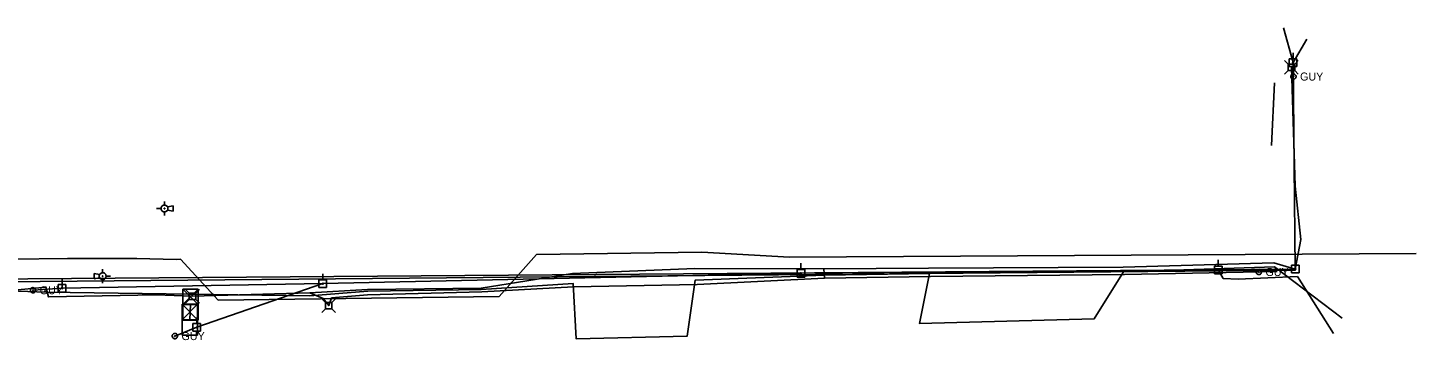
# Model space of a CAD drawing. Extents: x 600849 to 606371, y 330010 to 403088.
# Drawn here: x 603297 to 603965, y 392900 to 393050 of the extents above; entities that cross this region are included whole.
import ezdxf

# ---------------------------------------------------------------- set-up
doc = ezdxf.new("R2010")
doc.units = 0
for name, color, linetype in [('E_RR_Utility', 7, 'Continuous'), ('E_SIG', 7, 'Continuous'), ('E_UTL_AG_Bold', 7, 'Continuous'), ('E_UTL_E_UG', 7, 'Continuous'), ('E_UTL_EGuyWire', 7, 'Continuous'), ('E_UTL_EPowerPole', 7, 'Continuous'), ('E_UTL_FO_UG', 7, 'Continuous'), ('E_UTL_G_UG', 7, 'Continuous'), ('E_UTL_Overhead', 7, 'Continuous'), ('E_UTL_T_UG', 7, 'Continuous'), ('E_UTL_TV_UG', 7, 'Continuous')]:
    doc.layers.add(name, color=color, linetype=linetype)

msp = doc.modelspace()

# ---------------------------------------------------------------- linework, layer by layer
at = {"layer": 'E_RR_Utility'}
for points in [[(603360.8, 392963.19), (603358.62, 392963.19)], [(603364.1, 392963.19), (603364.07, 392963.5), (603363.98, 392963.8), (603363.83, 392964.08), (603363.64, 392964.33), (603363.4, 392964.54), (603363.13, 392964.69), (603362.84, 392964.79), (603362.52, 392964.84), (603362.21, 392964.82), (603361.91, 392964.75), (603361.62, 392964.62), (603361.37, 392964.44), (603361.15, 392964.21), (603360.98, 392963.95), (603360.86, 392963.66), (603360.8, 392963.35), (603360.8, 392963.03), (603360.86, 392962.73), (603360.98, 392962.44), (603361.15, 392962.17), (603361.37, 392961.94), (603361.62, 392961.76), (603361.91, 392961.63), (603362.21, 392961.56), (603362.52, 392961.54), (603362.84, 392961.59), (603363.13, 392961.69), (603363.4, 392961.85), (603363.64, 392962.05), (603363.83, 392962.3), (603363.98, 392962.58), (603364.07, 392962.88), (603364.1, 392963.19)], [(603362.61, 392963.19), (603362.61, 392963.22), (603362.6, 392963.25), (603362.59, 392963.28), (603362.57, 392963.3), (603362.54, 392963.33), (603362.51, 392963.34), (603362.49, 392963.35), (603362.45, 392963.36), (603362.42, 392963.35), (603362.39, 392963.35), (603362.36, 392963.33), (603362.34, 392963.32), (603362.32, 392963.29), (603362.3, 392963.27), (603362.29, 392963.24), (603362.28, 392963.21), (603362.28, 392963.18), (603362.29, 392963.14), (603362.3, 392963.12), (603362.32, 392963.09), (603362.34, 392963.07), (603362.36, 392963.05), (603362.39, 392963.04), (603362.42, 392963.03), (603362.45, 392963.03), (603362.49, 392963.03), (603362.51, 392963.04), (603362.54, 392963.06), (603362.57, 392963.08), (603362.59, 392963.1), (603362.6, 392963.13), (603362.61, 392963.16), (603362.61, 392963.19)], [(603362.45, 392964.84), (603362.45, 392966.49)], [(603362.45, 392959.89), (603362.45, 392961.54)], [(603363.91, 392963.95), (603366.57, 392964.51)], [(603366.57, 392961.87), (603363.91, 392962.43)], [(603366.57, 392964.51), (603366.57, 392961.87)], [(603332.7, 392934), (603332.7, 392932.35)], [(603328.57, 392929.38), (603328.57, 392932.02)], [(603328.57, 392932.02), (603331.23, 392931.46)], [(603331.23, 392929.93), (603328.57, 392929.38)], [(603331.05, 392930.7), (603331.08, 392930.39), (603331.16, 392930.08), (603331.31, 392929.81), (603331.5, 392929.56), (603331.74, 392929.35), (603332.01, 392929.2), (603332.31, 392929.09), (603332.62, 392929.05), (603332.93, 392929.06), (603333.24, 392929.14), (603333.52, 392929.27), (603333.78, 392929.45), (603333.99, 392929.68), (603334.16, 392929.94), (603334.28, 392930.23), (603334.34, 392930.54), (603334.34, 392930.85), (603334.28, 392931.16), (603334.16, 392931.45), (603333.99, 392931.72), (603333.78, 392931.94), (603333.52, 392932.13), (603333.24, 392932.26), (603332.93, 392932.33), (603332.62, 392932.35), (603332.31, 392932.3), (603332.01, 392932.2), (603331.74, 392932.04), (603331.5, 392931.84), (603331.31, 392931.59), (603331.16, 392931.31), (603331.08, 392931.01), (603331.05, 392930.7)], [(603332.53, 392930.7), (603332.53, 392930.67), (603332.54, 392930.64), (603332.56, 392930.61), (603332.58, 392930.58), (603332.6, 392930.56), (603332.63, 392930.55), (603332.66, 392930.54), (603332.69, 392930.53), (603332.72, 392930.53), (603332.75, 392930.54), (603332.78, 392930.55), (603332.8, 392930.57), (603332.83, 392930.6), (603332.84, 392930.62), (603332.85, 392930.65), (603332.86, 392930.68), (603332.86, 392930.71), (603332.85, 392930.74), (603332.84, 392930.77), (603332.83, 392930.8), (603332.8, 392930.82), (603332.78, 392930.84), (603332.75, 392930.85), (603332.72, 392930.86), (603332.69, 392930.86), (603332.66, 392930.86), (603332.63, 392930.85), (603332.6, 392930.83), (603332.58, 392930.81), (603332.56, 392930.79), (603332.54, 392930.76), (603332.53, 392930.73), (603332.53, 392930.7)], [(603332.7, 392929.05), (603332.7, 392927.4)], [(603334.35, 392930.7), (603336.52, 392930.7)]]:
    msp.add_lwpolyline(points, dxfattribs=at)
at = {"layer": 'E_SIG'}
for points in [[(603371.24, 392924.47), (603378.66, 392924.47)], [(603371.24, 392909.62), (603371.24, 392924.47)], [(603378.66, 392917.05), (603371.24, 392924.47)], [(603378.66, 392924.47), (603371.24, 392917.05)], [(603378.66, 392924.47), (603378.66, 392909.62)], [(603370.92, 392917.18), (603378.35, 392917.18)], [(603370.92, 392902.33), (603370.92, 392917.18)], [(603378.35, 392909.76), (603370.92, 392917.18)], [(603378.35, 392917.18), (603370.92, 392909.76)], [(603371.24, 392917.05), (603378.66, 392917.05)], [(603374.95, 392917.05), (603374.95, 392917.05)], [(603378.35, 392917.18), (603378.35, 392902.33)], [(603370.92, 392909.76), (603378.35, 392909.76)], [(603378.66, 392909.62), (603371.24, 392909.62)], [(603374.63, 392909.76), (603374.63, 392909.76)], [(603378.35, 392902.33), (603370.92, 392902.33)]]:
    msp.add_lwpolyline(points, dxfattribs=at)
at = {"layer": 'E_UTL_AG_Bold'}
for points in [[(603902.95, 393032.62), (603901.2, 393034.37)], [(603906.05, 393032.62), (603907.8, 393034.37)], [(603902.95, 393029.52), (603901.2, 393027.77)], [(603906.05, 393032.62), (603902.95, 393032.62)], [(603902.95, 393032.62), (603902.95, 393029.52)], [(603902.95, 393029.52), (603906.05, 393029.52)], [(603906.05, 393029.52), (603906.05, 393032.62)], [(603906.05, 393029.52), (603907.8, 393027.77)], [(603374.36, 392922.55), (603372.6, 392924.31)], [(603377.45, 392922.55), (603374.36, 392922.55)], [(603374.36, 392922.55), (603374.36, 392919.46)], [(603377.45, 392922.55), (603379.2, 392924.31)], [(603377.45, 392919.46), (603377.45, 392922.55)], [(603374.36, 392919.46), (603372.6, 392917.71)], [(603374.36, 392919.46), (603377.45, 392919.46)], [(603377.45, 392919.46), (603379.2, 392917.71)], [(603439.88, 392918.08), (603438.13, 392919.83)], [(603439.88, 392914.98), (603438.13, 392913.23)], [(603442.98, 392918.08), (603439.88, 392918.08)], [(603439.88, 392918.08), (603439.88, 392914.98)], [(603439.88, 392914.98), (603442.98, 392914.98)], [(603442.98, 392918.08), (603444.73, 392919.83)], [(603442.98, 392914.98), (603442.98, 392918.08)], [(603442.98, 392914.98), (603444.73, 392913.23)]]:
    msp.add_lwpolyline(points, dxfattribs=at)
at = {"layer": 'E_UTL_E_UG'}
for points in [[(603906.35, 392934.07), (603905.3, 393033.28)], [(603869.29, 392933.72), (603871.66, 392929.58), (603878.81, 392929.25), (603907.37, 392930.53)], [(603924.74, 392903.16), (603907.37, 392930.53)], [(603374.63, 392909.76), (603374.95, 392917.05)]]:
    msp.add_lwpolyline(points, dxfattribs=at)
at = {"layer": 'E_UTL_EGuyWire'}
for p, q in [((603905.43, 393026.59), (603905.3, 393033.28)), ((603299.21, 392923.9), (603313.22, 392924.87)), ((603367.4, 392901.9), (603378.02, 392906.12))]:
    msp.add_line(p, q, dxfattribs=at)
for points in [[(603906.71, 393026.59), (603906.69, 393026.84), (603906.62, 393027.07), (603906.51, 393027.29), (603906.36, 393027.48), (603906.17, 393027.64), (603905.96, 393027.76), (603905.73, 393027.84), (603905.49, 393027.88), (603905.24, 393027.87), (603905.01, 393027.81), (603904.79, 393027.71), (603904.59, 393027.56), (603904.42, 393027.39), (603904.29, 393027.18), (603904.2, 393026.96), (603904.15, 393026.72), (603904.15, 393026.47), (603904.2, 393026.23), (603904.29, 393026.01), (603904.42, 393025.8), (603904.59, 393025.63), (603904.79, 393025.48), (603905.01, 393025.38), (603905.24, 393025.32), (603905.49, 393025.31), (603905.73, 393025.35), (603905.96, 393025.43), (603906.17, 393025.55), (603906.36, 393025.71), (603906.51, 393025.9), (603906.62, 393026.12), (603906.69, 393026.35), (603906.71, 393026.59)], [(603905.59, 393026.59), (603905.58, 393026.63), (603905.58, 393026.65), (603905.56, 393026.68), (603905.54, 393026.71), (603905.52, 393026.73), (603905.49, 393026.74), (603905.47, 393026.75), (603905.43, 393026.76), (603905.4, 393026.75), (603905.37, 393026.75), (603905.35, 393026.73), (603905.32, 393026.72), (603905.3, 393026.69), (603905.28, 393026.67), (603905.27, 393026.64), (603905.27, 393026.61), (603905.27, 393026.58), (603905.27, 393026.55), (603905.28, 393026.52), (603905.3, 393026.5), (603905.32, 393026.47), (603905.35, 393026.46), (603905.37, 393026.44), (603905.4, 393026.44), (603905.43, 393026.43), (603905.47, 393026.44), (603905.49, 393026.45), (603905.52, 393026.46), (603905.54, 393026.48), (603905.56, 393026.51), (603905.58, 393026.54), (603905.58, 393026.56), (603905.59, 393026.59)], [(603890.07, 392932.69), (603890.05, 392932.93), (603889.98, 392933.17), (603889.87, 392933.38), (603889.72, 392933.58), (603889.53, 392933.74), (603889.32, 392933.86), (603889.09, 392933.94), (603888.85, 392933.97), (603888.61, 392933.96), (603888.37, 392933.9), (603888.15, 392933.8), (603887.95, 392933.66), (603887.78, 392933.48), (603887.65, 392933.28), (603887.56, 392933.05), (603887.51, 392932.81), (603887.51, 392932.57), (603887.56, 392932.33), (603887.65, 392932.1), (603887.78, 392931.9), (603887.95, 392931.72), (603888.15, 392931.58), (603888.37, 392931.48), (603888.61, 392931.42), (603888.85, 392931.41), (603889.09, 392931.44), (603889.32, 392931.52), (603889.53, 392931.65), (603889.72, 392931.81), (603889.87, 392932), (603889.98, 392932.21), (603890.05, 392932.45), (603890.07, 392932.69)], [(603888.95, 392932.69), (603888.95, 392932.72), (603888.94, 392932.75), (603888.92, 392932.78), (603888.9, 392932.8), (603888.88, 392932.82), (603888.85, 392932.84), (603888.83, 392932.85), (603888.8, 392932.85), (603888.77, 392932.85), (603888.74, 392932.84), (603888.71, 392932.83), (603888.68, 392932.81), (603888.66, 392932.79), (603888.65, 392932.76), (603888.63, 392932.74), (603888.63, 392932.71), (603888.63, 392932.68), (603888.63, 392932.65), (603888.65, 392932.62), (603888.66, 392932.59), (603888.68, 392932.57), (603888.71, 392932.55), (603888.74, 392932.54), (603888.77, 392932.53), (603888.8, 392932.53), (603888.83, 392932.54), (603888.85, 392932.55), (603888.88, 392932.56), (603888.9, 392932.58), (603888.92, 392932.6), (603888.94, 392932.63), (603888.95, 392932.66), (603888.95, 392932.69)], [(603300.49, 392923.9), (603300.47, 392924.15), (603300.4, 392924.38), (603300.29, 392924.6), (603300.14, 392924.79), (603299.95, 392924.95), (603299.74, 392925.07), (603299.51, 392925.15), (603299.27, 392925.19), (603299.02, 392925.17), (603298.79, 392925.12), (603298.57, 392925.02), (603298.37, 392924.87), (603298.2, 392924.7), (603298.07, 392924.49), (603297.98, 392924.27), (603297.93, 392924.03), (603297.93, 392923.78), (603297.98, 392923.54), (603298.07, 392923.32), (603298.2, 392923.11), (603298.37, 392922.93), (603298.57, 392922.79), (603298.79, 392922.69), (603299.02, 392922.63), (603299.27, 392922.62), (603299.51, 392922.66), (603299.74, 392922.74), (603299.95, 392922.86), (603300.14, 392923.02), (603300.29, 392923.21), (603300.4, 392923.43), (603300.47, 392923.66), (603300.49, 392923.9)], [(603299.37, 392923.9), (603299.36, 392923.93), (603299.36, 392923.96), (603299.34, 392923.99), (603299.32, 392924.01), (603299.3, 392924.03), (603299.27, 392924.05), (603299.25, 392924.06), (603299.22, 392924.06), (603299.18, 392924.06), (603299.15, 392924.06), (603299.13, 392924.04), (603299.1, 392924.03), (603299.08, 392924), (603299.06, 392923.98), (603299.05, 392923.95), (603299.05, 392923.92), (603299.05, 392923.89), (603299.05, 392923.86), (603299.06, 392923.83), (603299.08, 392923.8), (603299.1, 392923.78), (603299.13, 392923.77), (603299.15, 392923.75), (603299.18, 392923.75), (603299.22, 392923.74), (603299.25, 392923.75), (603299.27, 392923.76), (603299.3, 392923.77), (603299.32, 392923.79), (603299.34, 392923.82), (603299.36, 392923.84), (603299.36, 392923.87), (603299.37, 392923.9)], [(603368.68, 392901.9), (603368.66, 392902.14), (603368.59, 392902.37), (603368.48, 392902.59), (603368.33, 392902.78), (603368.14, 392902.94), (603367.93, 392903.06), (603367.7, 392903.14), (603367.46, 392903.18), (603367.22, 392903.17), (603366.98, 392903.11), (603366.76, 392903.01), (603366.56, 392902.87), (603366.39, 392902.69), (603366.26, 392902.48), (603366.17, 392902.26), (603366.12, 392902.02), (603366.12, 392901.77), (603366.17, 392901.53), (603366.26, 392901.31), (603366.39, 392901.1), (603366.56, 392900.93), (603366.76, 392900.78), (603366.98, 392900.68), (603367.22, 392900.63), (603367.46, 392900.61), (603367.7, 392900.65), (603367.93, 392900.73), (603368.14, 392900.85), (603368.33, 392901.01), (603368.48, 392901.2), (603368.59, 392901.42), (603368.66, 392901.65), (603368.68, 392901.9)], [(603367.56, 392901.9), (603367.56, 392901.93), (603367.55, 392901.96), (603367.54, 392901.98), (603367.52, 392902.01), (603367.49, 392902.03), (603367.47, 392902.04), (603367.44, 392902.05), (603367.41, 392902.06), (603367.38, 392902.05), (603367.35, 392902.05), (603367.32, 392902.04), (603367.3, 392902.02), (603367.27, 392902), (603367.26, 392901.97), (603367.25, 392901.94), (603367.24, 392901.91), (603367.24, 392901.88), (603367.25, 392901.85), (603367.26, 392901.82), (603367.27, 392901.8), (603367.3, 392901.77), (603367.32, 392901.76), (603367.35, 392901.74), (603367.38, 392901.74), (603367.41, 392901.74), (603367.44, 392901.74), (603367.47, 392901.75), (603367.49, 392901.77), (603367.52, 392901.79), (603367.54, 392901.81), (603367.55, 392901.84), (603367.56, 392901.87), (603367.56, 392901.9)]]:
    msp.add_lwpolyline(points, dxfattribs=at)
at = {"layer": 'E_UTL_EPowerPole'}
for points in [[(603907.11, 393035.13), (603903.42, 393035.13)], [(603903.42, 393035.13), (603903.42, 393031.44)], [(603905.26, 393035.13), (603905.26, 393038.04)], [(603907.11, 393031.44), (603907.11, 393035.13)], [(603903.42, 393031.44), (603907.11, 393031.44)], [(603905.53, 393033.28), (603905.53, 393033.33), (603905.52, 393033.37), (603905.5, 393033.41), (603905.47, 393033.45), (603905.43, 393033.48), (603905.4, 393033.5), (603905.35, 393033.52), (603905.31, 393033.52), (603905.26, 393033.52), (603905.22, 393033.51), (603905.18, 393033.49), (603905.14, 393033.47), (603905.11, 393033.43), (603905.08, 393033.39), (603905.07, 393033.35), (603905.06, 393033.31), (603905.06, 393033.26), (603905.07, 393033.22), (603905.08, 393033.18), (603905.11, 393033.14), (603905.14, 393033.1), (603905.18, 393033.08), (603905.22, 393033.06), (603905.26, 393033.05), (603905.31, 393033.05), (603905.35, 393033.05), (603905.4, 393033.07), (603905.43, 393033.09), (603905.47, 393033.12), (603905.5, 393033.16), (603905.52, 393033.2), (603905.53, 393033.24), (603905.53, 393033.28)], [(603670.36, 392933.95), (603666.67, 392933.95)], [(603666.67, 392933.95), (603666.67, 392930.26)], [(603668.52, 392933.95), (603668.52, 392936.86)], [(603670.36, 392930.26), (603670.36, 392933.95)], [(603871.1, 392935.56), (603867.41, 392935.56)], [(603867.41, 392935.56), (603867.41, 392931.87)], [(603869.53, 392933.72), (603869.52, 392933.76), (603869.51, 392933.81), (603869.49, 392933.85), (603869.46, 392933.88), (603869.43, 392933.91), (603869.39, 392933.93), (603869.34, 392933.95), (603869.3, 392933.96), (603869.25, 392933.95), (603869.21, 392933.94), (603869.17, 392933.92), (603869.13, 392933.9), (603869.1, 392933.87), (603869.08, 392933.83), (603869.06, 392933.79), (603869.05, 392933.74), (603869.05, 392933.7), (603869.06, 392933.65), (603869.08, 392933.61), (603869.1, 392933.57), (603869.13, 392933.54), (603869.17, 392933.51), (603869.21, 392933.49), (603869.25, 392933.48), (603869.3, 392933.48), (603869.34, 392933.49), (603869.39, 392933.5), (603869.43, 392933.52), (603869.46, 392933.55), (603869.49, 392933.59), (603869.51, 392933.63), (603869.52, 392933.67), (603869.53, 392933.72)], [(603869.26, 392935.56), (603869.26, 392938.47)], [(603871.1, 392931.87), (603871.1, 392935.56)], [(603908.16, 392935.91), (603904.48, 392935.91)], [(603904.48, 392935.91), (603904.48, 392932.22)], [(603906.59, 392934.07), (603906.59, 392934.11), (603906.57, 392934.16), (603906.55, 392934.2), (603906.52, 392934.23), (603906.49, 392934.26), (603906.45, 392934.28), (603906.41, 392934.3), (603906.36, 392934.31), (603906.32, 392934.3), (603906.27, 392934.29), (603906.23, 392934.27), (603906.2, 392934.25), (603906.16, 392934.22), (603906.14, 392934.18), (603906.12, 392934.14), (603906.11, 392934.09), (603906.11, 392934.05), (603906.12, 392934), (603906.14, 392933.96), (603906.16, 392933.92), (603906.2, 392933.89), (603906.23, 392933.86), (603906.27, 392933.84), (603906.32, 392933.83), (603906.36, 392933.83), (603906.41, 392933.84), (603906.45, 392933.85), (603906.49, 392933.87), (603906.52, 392933.9), (603906.55, 392933.94), (603906.57, 392933.98), (603906.59, 392934.02), (603906.59, 392934.07)], [(603906.32, 392935.91), (603906.32, 392938.82)], [(603908.16, 392932.22), (603908.16, 392935.91)], [(603313.19, 392926.71), (603313.19, 392929.62)], [(603440.44, 392928.93), (603436.75, 392928.93)], [(603436.75, 392928.93), (603436.75, 392925.24)], [(603438.87, 392927.09), (603438.86, 392927.13), (603438.85, 392927.18), (603438.83, 392927.22), (603438.8, 392927.25), (603438.77, 392927.28), (603438.73, 392927.31), (603438.68, 392927.32), (603438.64, 392927.33), (603438.59, 392927.33), (603438.55, 392927.31), (603438.51, 392927.3), (603438.47, 392927.27), (603438.44, 392927.24), (603438.42, 392927.2), (603438.4, 392927.16), (603438.39, 392927.11), (603438.39, 392927.07), (603438.4, 392927.02), (603438.42, 392926.98), (603438.44, 392926.94), (603438.47, 392926.91), (603438.51, 392926.88), (603438.55, 392926.86), (603438.59, 392926.85), (603438.64, 392926.85), (603438.68, 392926.86), (603438.73, 392926.87), (603438.77, 392926.89), (603438.8, 392926.92), (603438.83, 392926.96), (603438.85, 392927), (603438.86, 392927.04), (603438.87, 392927.09)], [(603438.6, 392928.93), (603438.6, 392931.84)], [(603440.44, 392925.24), (603440.44, 392928.93)], [(603666.67, 392930.26), (603670.36, 392930.26)], [(603668.79, 392932.11), (603668.78, 392932.16), (603668.77, 392932.2), (603668.75, 392932.24), (603668.72, 392932.28), (603668.69, 392932.31), (603668.65, 392932.33), (603668.6, 392932.34), (603668.56, 392932.35), (603668.51, 392932.35), (603668.47, 392932.34), (603668.43, 392932.32), (603668.39, 392932.29), (603668.36, 392932.26), (603668.34, 392932.22), (603668.32, 392932.18), (603668.31, 392932.13), (603668.31, 392932.09), (603668.32, 392932.04), (603668.34, 392932), (603668.36, 392931.96), (603668.39, 392931.93), (603668.43, 392931.9), (603668.47, 392931.89), (603668.51, 392931.87), (603668.56, 392931.87), (603668.6, 392931.88), (603668.65, 392931.89), (603668.69, 392931.92), (603668.72, 392931.95), (603668.75, 392931.98), (603668.77, 392932.02), (603668.78, 392932.07), (603668.79, 392932.11)], [(603867.41, 392931.87), (603871.1, 392931.87)], [(603904.48, 392932.22), (603908.16, 392932.22)], [(603315.03, 392926.71), (603311.34, 392926.71)], [(603311.34, 392926.71), (603311.34, 392923.02)], [(603311.34, 392923.02), (603315.03, 392923.02)], [(603313.46, 392924.87), (603313.45, 392924.92), (603313.44, 392924.96), (603313.42, 392925), (603313.39, 392925.03), (603313.36, 392925.06), (603313.32, 392925.09), (603313.28, 392925.1), (603313.23, 392925.11), (603313.19, 392925.11), (603313.14, 392925.1), (603313.1, 392925.08), (603313.06, 392925.05), (603313.03, 392925.02), (603313.01, 392924.98), (603312.99, 392924.94), (603312.98, 392924.89), (603312.98, 392924.85), (603312.99, 392924.8), (603313.01, 392924.76), (603313.03, 392924.72), (603313.06, 392924.69), (603313.1, 392924.66), (603313.14, 392924.64), (603313.19, 392924.63), (603313.23, 392924.63), (603313.28, 392924.64), (603313.32, 392924.65), (603313.36, 392924.68), (603313.39, 392924.71), (603313.42, 392924.74), (603313.44, 392924.78), (603313.45, 392924.82), (603313.46, 392924.87)], [(603315.03, 392923.02), (603315.03, 392926.71)], [(603436.75, 392925.24), (603440.44, 392925.24)], [(603379.83, 392907.96), (603376.14, 392907.96)], [(603376.14, 392907.96), (603376.14, 392904.27)], [(603377.99, 392907.96), (603377.99, 392910.87)], [(603379.83, 392904.27), (603379.83, 392907.96)], [(603376.14, 392904.27), (603379.83, 392904.27)], [(603378.26, 392906.12), (603378.25, 392906.17), (603378.24, 392906.21), (603378.22, 392906.25), (603378.19, 392906.29), (603378.16, 392906.32), (603378.12, 392906.34), (603378.08, 392906.35), (603378.03, 392906.36), (603377.99, 392906.36), (603377.94, 392906.35), (603377.9, 392906.33), (603377.86, 392906.3), (603377.83, 392906.27), (603377.81, 392906.23), (603377.79, 392906.19), (603377.78, 392906.14), (603377.78, 392906.1), (603377.79, 392906.05), (603377.81, 392906.01), (603377.83, 392905.97), (603377.86, 392905.94), (603377.9, 392905.91), (603377.94, 392905.9), (603377.99, 392905.88), (603378.03, 392905.88), (603378.08, 392905.89), (603378.12, 392905.9), (603378.16, 392905.93), (603378.19, 392905.96), (603378.22, 392905.99), (603378.24, 392906.03), (603378.25, 392906.08), (603378.26, 392906.12)]]:
    msp.add_lwpolyline(points, dxfattribs=at)
at = {"layer": 'E_UTL_FO_UG'}
for points in [[(603906.35, 392934.07), (603908.95, 392948.34), (603906.21, 392973.91), (603904.5, 393031.07)], [(603894.89, 392993.48), (603896.31, 393023.62)], [(603432.32, 392922.62), (603460.09, 392924.31), (603514.74, 392924.95), (603558.66, 392931.99), (603617.52, 392934.3), (603679.56, 392934.16)], [(603679.97, 392929.76), (603679.56, 392934.16), (603729.9, 392934.56), (603823.49, 392934.93)], [(603823.49, 392934.93), (603896.03, 392937.06), (603906.35, 392934.07)]]:
    msp.add_lwpolyline(points, dxfattribs=at)
at = {"layer": 'E_UTL_G_UG'}
for p, q in [((603523.43, 392920.89), (603541.38, 392941.13)), ((603663.07, 392939.8), (603964.51, 392941.55)), ((603370.14, 392938.86), (603388.32, 392919.1)), ((603388.32, 392919.1), (603523.43, 392920.89))]:
    msp.add_line(p, q, dxfattribs=at)
for points in [[(603541.38, 392941.13), (603620.84, 392942.18), (603663.07, 392939.8)], [(602581.57, 392930.9), (602654.88, 392932.7), (602673.09, 392933.13), (602710.31, 392934.1), (602742.49, 392933.55), (602795.26, 392934.05), (602843.46, 392933.78), (602879.07, 392934.83), (602930.33, 392935.38), (602978.19, 392934.61), (603025.18, 392935.04), (603070.44, 392935.78), (603119.94, 392936.62), (603150.77, 392936.99), (603188.9, 392937.74), (603230.58, 392938.19), (603253.31, 392938.52), (603288.44, 392938.9), (603315.8, 392939.23), (603349.15, 392939.23), (603368.08, 392938.71)], [(603368.08, 392938.71), (603370.14, 392938.86)]]:
    msp.add_lwpolyline(points, dxfattribs=at)
at = {"layer": 'E_UTL_Overhead'}
for points in [[(603905.3, 393033.28), (603900.71, 393050.03)], [(603905.3, 393033.28), (603911.86, 393044.64)], [(603313.22, 392924.87), (603438.63, 392927.09), (603668.55, 392932.11), (603869.29, 392933.72), (603906.35, 392934.07)], [(603378.02, 392906.12), (603438.63, 392927.09)], [(603313.22, 392926.87), (603313.22, 392924.87)]]:
    msp.add_lwpolyline(points, dxfattribs=at)
at = {"layer": 'E_UTL_T_UG'}
for points in [[(603190.5, 392926.22), (603225.77, 392925.86), (603305.6, 392922.96), (603432.39, 392921.31), (603460.17, 392923.5), (603514.76, 392924.32), (603559.07, 392927.13), (603560.37, 392900.58), (603613.77, 392901.79), (603617.73, 392928.83), (603679.89, 392931.24), (603730.42, 392931.89), (603725.53, 392908.01), (603809.68, 392910.2), (603823.64, 392932.76), (603896.3, 392935.23), (603928.96, 392910.56)], [(603130.7, 392926.16), (603189.69, 392927.61), (603226.12, 392926.99), (603249.18, 392920.18), (603305.37, 392925.46), (603306.57, 392920.72), (603358.24, 392921.79), (603375.9, 392921.01), (603432.32, 392922.62), (603438.73, 392920), (603441.43, 392916.53), (603442.78, 392920.23)], [(603559.22, 392925.61), (603618.7, 392926.71), (603679.97, 392929.76)], [(603679.97, 392929.76), (603730.86, 392930.54), (603824.13, 392931.53), (603897.66, 392932.97)], [(603442.78, 392920.23), (603460.1, 392921.64), (603515.03, 392923.17), (603559.22, 392925.61)]]:
    msp.add_lwpolyline(points, dxfattribs=at)
at = {"layer": 'E_UTL_TV_UG'}
for points in [[(602728.3, 392922.04), (602876.2, 392926.24), (603906.35, 392934.07)], [(602728.3, 392922.04), (602876.34, 392924.23), (603906.48, 392933.55)]]:
    msp.add_lwpolyline(points, dxfattribs=at)

# ---------------------------------------------------------------- texts
at = {"layer": 'E_UTL_EGuyWire'}
for p in [(603908.64, 393024.67), (603892, 392930.77), (603302.42, 392921.98), (603370.61, 392899.97)]:
    msp.add_text('GUY', height=3.85, dxfattribs=at).set_placement(p)

doc.saveas('drawing.dxf')
